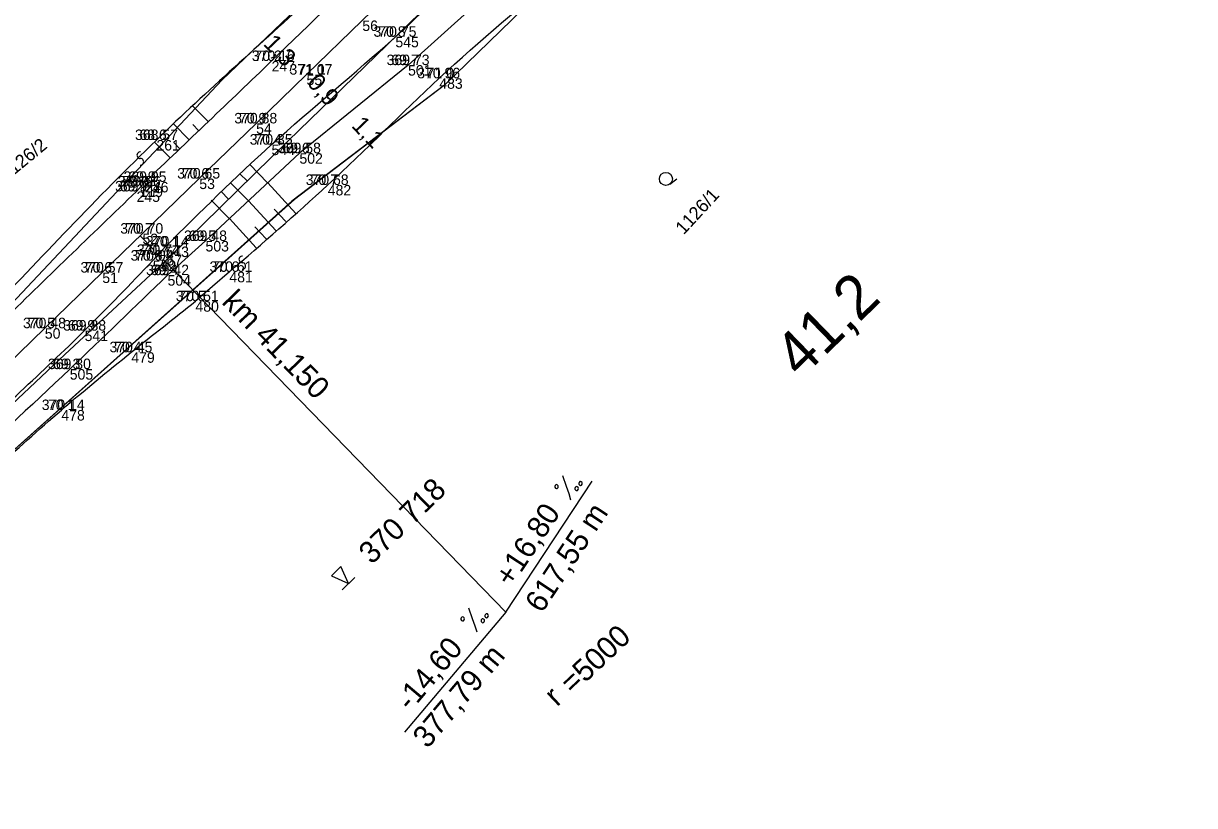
# Model space of a CAD drawing. Extents: x -514509 to -512782, y -1144610 to -1143439.
# Drawn here: x -514392.4 to -514258.5, y -1144519.8 to -1144430.3 of the extents above; entities that cross this region are included whole.
import ezdxf

# ---------------------------------------------------------------- set-up
doc = ezdxf.new("R2010")
doc.units = 0
for name, color, linetype in [('Vrstva 1', 7, 'Continuous'), ('Vrstva 10', 7, 'Continuous'), ('Vrstva 11', 7, 'Continuous'), ('Vrstva 12', 7, 'Continuous'), ('Vrstva 18', 7, 'Continuous'), ('Vrstva 38', 7, 'Continuous'), ('Vrstva 39', 7, 'Continuous'), ('Vrstva 57', 7, 'Continuous'), ('Vrstva 58', 7, 'Continuous'), ('Vrstva 59', 7, 'Continuous'), ('Vrstva 6', 7, 'Continuous'), ('Vrstva 60', 7, 'Continuous'), ('Vrstva 7', 7, 'Continuous'), ('Vrstva 9', 7, 'Continuous')]:
    doc.layers.add(name, color=color, linetype=linetype)

msp = doc.modelspace()

# ---------------------------------------------------------------- linework, layer by layer
at = {"layer": 'Vrstva 1'}
msp.add_lwpolyline([(-514458.154, -1144538.146), (-514438.738, -1144518.384), (-514427.594, -1144508.571), (-514426.453, -1144506.765), (-514425.552, -1144504.497), (-514424.424, -1144503.017), (-514415.468, -1144494.728), (-514412.453, -1144491.947), (-514409.611, -1144489.438), (-514398.599, -1144478.624), (-514395.108, -1144475.147), (-514387.71, -1144468.188), (-514375.731, -1144457.039), (-514362.166, -1144443.724), (-514342.054, -1144424.225), (-514326.327, -1144408.585), (-514312.133, -1144395.198), (-514306.678, -1144390.3), (-514298.862, -1144383.357), (-514285.783, -1144371.722), (-514278.823, -1144367.292), (-514270.113, -1144359.369), (-514262.317, -1144351.754), (-514245.854, -1144335.108)], dxfattribs=at)
at = {"layer": 'Vrstva 10'}
for points in [[(-514499.819, -1144558.314), (-514478.557, -1144543.138), (-514461.519, -1144527.903), (-514460.881, -1144522.921), (-514467.806, -1144507.951), (-514463.437, -1144504.318), (-514455.636, -1144521.761), (-514416.221, -1144483.68), (-514393.167, -1144461.734), (-514369.711, -1144436.746), (-514306.194, -1144376.041), (-514315.59, -1144367.645), (-514315.978, -1144364.474), (-514264.396, -1144333.352), (-514260.011, -1144328.496), (-514252.731, -1144315.601), (-514243.166, -1144315.871), (-514219.401, -1144293.726)], [(-514200.74, -1144295.636), (-514262.452, -1144355.017), (-514268.983, -1144370.755), (-514278.697, -1144366.838), (-514289.275, -1144383.939), (-514344.28, -1144437.349), (-514361.723, -1144450.643), (-514428.349, -1144510.282), (-514450.694, -1144530.929), (-514439.937, -1144548.904), (-514445.489, -1144551.626), (-514469.812, -1144568.673), (-514482.71, -1144578.196)], [(-514200.74, -1144295.636), (-514262.452, -1144355.017), (-514268.983, -1144370.755), (-514278.697, -1144366.838), (-514289.275, -1144383.939), (-514344.28, -1144437.349), (-514361.723, -1144450.643), (-514428.349, -1144510.282), (-514450.694, -1144530.929), (-514439.937, -1144548.904), (-514445.489, -1144551.626), (-514469.812, -1144568.673), (-514482.71, -1144578.196)], [(-514290.188, -1144383.67), (-514289.896, -1144381.564), (-514296.329, -1144386.021), (-514304.22, -1144392.44), (-514311.112, -1144398.986), (-514322.482, -1144410.619), (-514333.737, -1144421.82), (-514348.453, -1144435.067), (-514360.873, -1144445.147), (-514371.608, -1144455.186)], [(-514344.28, -1144437.349), (-514361.453, -1144450.448), (-514428.096, -1144509.984)], [(-514344.28, -1144437.349), (-514361.453, -1144450.448), (-514428.096, -1144509.984)], [(-514371.31, -1144441.531), (-514373.047, -1144439.753)], [(-514373.477, -1144443.606), (-514375.274, -1144441.777)], [(-514372.393, -1144442.568), (-514373.063, -1144441.868)], [(-514375.644, -1144445.681), (-514377.461, -1144443.838)], [(-514374.56, -1144444.643), (-514375.237, -1144443.936)], [(-514366.537, -1144446.449), (-514364.532, -1144448.528)], [(-514367.667, -1144447.517), (-514366.8, -1144448.332)], [(-514378.517, -1144448.432), (-514379.494, -1144449.516)], [(-514369.813, -1144449.525), (-514368.975, -1144450.399)], [(-514368.752, -1144448.521), (-514366.723, -1144450.577)], [(-514361.266, -1144452.036), (-514364.498, -1144448.537)], [(-514370.967, -1144450.529), (-514368.915, -1144452.626)], [(-514363.551, -1144453.979), (-514366.689, -1144450.586)], [(-514362.42, -1144452.954), (-514363.761, -1144451.547)], [(-514365.812, -1144455.987), (-514368.88, -1144452.635)], [(-514364.658, -1144454.962), (-514365.961, -1144453.587)], [(-514376.183, -1144455.825), (-514377.64, -1144457.44)], [(-514371.608, -1144455.186), (-514375.949, -1144459.095)], [(-514368.878, -1144458.719), (-514372.759, -1144462.078)]]:
    msp.add_lwpolyline(points, dxfattribs=at)
for points in [[(-514306.829, -1144376.492), (-514317.483, -1144387.235), (-514328.923, -1144397.462), (-514343.53, -1144412.007), (-514359.325, -1144427.154), (-514377.218, -1144443.639), (-514396.999, -1144463.938), (-514416.449, -1144483.281), (-514432.576, -1144498.996), (-514444.812, -1144511.83)], [(-514376.183, -1144455.825), (-514364.057, -1144444.171), (-514349.904, -1144431.834), (-514337.456, -1144419.763), (-514326.602, -1144408.809), (-514311.923, -1144394.732), (-514302.743, -1144385.771), (-514299.077, -1144382.829), (-514289.887, -1144376.167)], [(-514368.878, -1144458.719), (-514357.635, -1144448.781), (-514344.876, -1144436.577), (-514330.422, -1144424.152), (-514321.75, -1144416.523), (-514317.211, -1144411.172), (-514313.786, -1144406.796), (-514310.617, -1144401.889), (-514304.463, -1144395.826), (-514299.086, -1144391.199), (-514295.236, -1144389.016), (-514292.221, -1144387.032), (-514290.786, -1144385.359), (-514290.188, -1144383.67)], [(-514378.517, -1144448.432), (-514364.053, -1144434.598), (-514350.741, -1144421.741)], [(-514429.726, -1144498.642), (-514413.966, -1144483.334), (-514395.089, -1144464.626), (-514379.494, -1144449.516)], [(-514435.767, -1144512.8), (-514423.489, -1144501.194), (-514412.749, -1144491.482), (-514400.236, -1144479.406), (-514385.434, -1144465.442), (-514377.64, -1144457.44)], [(-514375.949, -1144459.095), (-514387.132, -1144469.854), (-514400.738, -1144482.57), (-514412.845, -1144493.748), (-514424.447, -1144503.796), (-514437.11, -1144515.375), (-514447.371, -1144525.258), (-514459.186, -1144536.848), (-514466.652, -1144544.376), (-514470.691, -1144548.585)], [(-514454.371, -1144534.844), (-514450.606, -1144530.619), (-514444.418, -1144524.718), (-514437.738, -1144518.212), (-514427.828, -1144509.829), (-514420.59, -1144502.963), (-514408.415, -1144492.628), (-514395.794, -1144481.427), (-514388.087, -1144474.529), (-514380.093, -1144467.923), (-514372.759, -1144462.078)]]:
    msp.add_spline(points, degree=3, dxfattribs=at)
at = {"layer": 'Vrstva 12'}
for p, q in [((-514376.604, -1144456.446), (-514377.325, -1144457.139)), ((-514376.618, -1144457.153), (-514377.311, -1144456.432))]:
    msp.add_line(p, q, dxfattribs=at)
at = {"layer": 'Vrstva 18'}
for centre, radius, start, end in [((-514379.067, -1144445.378), 0.376, 84.36247, 270.6736), ((-514379.054, -1144446.131), 0.377, 263.68642, 91.34964), ((-514367.408, -1144457.294), 0.376, 84.36247, 270.6736), ((-514367.395, -1144458.047), 0.377, 263.68642, 91.34964)]:
    msp.add_arc(centre, radius, start, end, dxfattribs=at)
at = {"layer": 'Vrstva 38'}
for points in [[(-514379.062, -1144454.611), (-514377.501, -1144456.208)], [(-514376.434, -1144457.316), (-514337.28, -1144497.672), (-514327.415, -1144482.658)], [(-514337.28, -1144497.672), (-514348.848, -1144511.37)]]:
    msp.add_lwpolyline(points, dxfattribs=at)
at = {"layer": 'Vrstva 39'}
msp.add_line((-514355.978, -1144495.081), (-514354.551, -1144493.68), dxfattribs=at)
for points in [[(-514330.796, -1144482.029), (-514330.386, -1144483.225), (-514330.081, -1144484.083), (-514329.858, -1144484.786)], [(-514328.895, -1144482.811), (-514328.925, -1144482.909), (-514328.928, -1144483.014), (-514328.849, -1144483.089), (-514328.746, -1144483.153), (-514328.636, -1144483.131), (-514328.556, -1144483.024), (-514328.526, -1144482.925), (-514328.549, -1144482.816), (-514328.648, -1144482.727), (-514328.737, -1144482.703), (-514328.804, -1144482.712), (-514328.895, -1144482.811)], [(-514331.643, -1144483.177), (-514331.673, -1144483.276), (-514331.679, -1144483.363), (-514331.598, -1144483.456), (-514331.496, -1144483.503), (-514331.384, -1144483.496), (-514331.304, -1144483.391), (-514331.283, -1144483.284), (-514331.297, -1144483.183), (-514331.388, -1144483.083), (-514331.494, -1144483.062), (-514331.552, -1144483.079), (-514331.643, -1144483.177)], [(-514329.343, -1144483.397), (-514329.373, -1144483.496), (-514329.377, -1144483.6), (-514329.297, -1144483.676), (-514329.194, -1144483.74), (-514329.085, -1144483.717), (-514329.004, -1144483.61), (-514328.974, -1144483.512), (-514328.998, -1144483.403), (-514329.096, -1144483.313), (-514329.185, -1144483.289), (-514329.252, -1144483.298), (-514329.343, -1144483.397)], [(-514357.201, -1144493.479), (-514355.265, -1144494.381), (-514356.13, -1144492.428), (-514357.201, -1144493.479)], [(-514341.527, -1144497.166), (-514341.117, -1144498.362), (-514340.812, -1144499.22), (-514340.589, -1144499.923)], [(-514342.374, -1144498.314), (-514342.404, -1144498.413), (-514342.41, -1144498.5), (-514342.329, -1144498.593), (-514342.227, -1144498.64), (-514342.115, -1144498.633), (-514342.035, -1144498.528), (-514342.014, -1144498.421), (-514342.028, -1144498.32), (-514342.119, -1144498.22), (-514342.225, -1144498.199), (-514342.283, -1144498.216), (-514342.374, -1144498.314)], [(-514340.074, -1144498.534), (-514340.104, -1144498.633), (-514340.108, -1144498.737), (-514340.028, -1144498.813), (-514339.925, -1144498.877), (-514339.816, -1144498.854), (-514339.735, -1144498.747), (-514339.705, -1144498.649), (-514339.729, -1144498.54), (-514339.827, -1144498.45), (-514339.916, -1144498.426), (-514339.983, -1144498.435), (-514340.074, -1144498.534)], [(-514339.626, -1144497.948), (-514339.656, -1144498.046), (-514339.659, -1144498.151), (-514339.58, -1144498.226), (-514339.477, -1144498.29), (-514339.367, -1144498.268), (-514339.287, -1144498.161), (-514339.257, -1144498.062), (-514339.28, -1144497.953), (-514339.379, -1144497.864), (-514339.468, -1144497.84), (-514339.535, -1144497.849), (-514339.626, -1144497.948)]]:
    msp.add_lwpolyline(points, dxfattribs=at)
at = {"layer": 'Vrstva 6'}
msp.add_lwpolyline([(-514395.915, -1144470.927), (-514389.978, -1144465.169), (-514383.411, -1144458.801), (-514378.819, -1144454.348), (-514372.321, -1144448.047), (-514365.819, -1144441.742), (-514360.062, -1144436.158), (-514353.679, -1144429.968), (-514347.481, -1144423.958), (-514342.883, -1144419.499), (-514335.447, -1144412.288), (-514329.785, -1144406.797), (-514323.983, -1144401.171), (-514318.472, -1144395.826), (-514312.921, -1144390.444), (-514308.072, -1144385.742), (-514302.67, -1144380.503), (-514295.811, -1144373.851), (-514289.957, -1144368.174), (-514283.087, -1144361.513), (-514276.536, -1144355.159), (-514270.172, -1144348.988), (-514263.322, -1144342.345), (-514259.456, -1144338.596)], dxfattribs=at)
at = {"layer": 'Vrstva 60'}
for p, q in [((-514349.9, -1144431.83), (-514349.9, -1144431.83)), ((-514364.05, -1144434.6), (-514364.05, -1144434.6)), ((-514360.06, -1144436.16), (-514360.06, -1144436.16)), ((-514348.45, -1144435.07), (-514348.45, -1144435.07)), ((-514344.88, -1144436.58), (-514344.88, -1144436.58)), ((-514365.82, -1144441.74), (-514365.82, -1144441.74)), ((-514377.22, -1144443.64), (-514377.22, -1144443.64)), ((-514364.06, -1144444.17), (-514364.06, -1144444.17)), ((-514360.87, -1144445.15), (-514360.87, -1144445.15)), ((-514372.32, -1144448.05), (-514372.32, -1144448.05)), ((-514379.49, -1144449.52), (-514379.49, -1144449.52)), ((-514379.15, -1144448.95), (-514379.15, -1144448.95)), ((-514378.52, -1144448.43), (-514378.52, -1144448.43)), ((-514357.63, -1144448.78), (-514357.63, -1144448.78)), ((-514378.82, -1144454.35), (-514378.82, -1144454.35)), ((-514376.18, -1144455.83), (-514376.18, -1144455.83)), ((-514371.61, -1144455.19), (-514371.61, -1144455.19)), ((-514377.64, -1144457.44), (-514377.64, -1144457.44)), ((-514376.96, -1144456.79), (-514376.96, -1144456.79)), ((-514383.41, -1144458.8), (-514383.41, -1144458.8)), ((-514368.88, -1144458.72), (-514368.88, -1144458.72)), ((-514375.95, -1144459.1), (-514375.95, -1144459.1)), ((-514372.76, -1144462.08), (-514372.76, -1144462.08)), ((-514389.98, -1144465.17), (-514389.98, -1144465.17)), ((-514385.43, -1144465.44), (-514385.43, -1144465.44)), ((-514380.09, -1144467.92), (-514380.09, -1144467.92)), ((-514387.13, -1144469.85), (-514387.13, -1144469.85)), ((-514388.09, -1144474.53), (-514388.09, -1144474.53))]:
    msp.add_line(p, q, dxfattribs=at)
at = {"layer": 'Vrstva 9'}
msp.add_line((-514318.507, -1144448.688), (-514317.716, -1144448.078), dxfattribs=at)
msp.add_circle((-514318.966, -1144448.094), 0.75, dxfattribs=at)

# ---------------------------------------------------------------- texts
at = {"layer": 'Vrstva 11'}
for s, rotation, p in [('1,3', 313.68914, (-514365.093, -1144432.708)), ('0,9', 311.07631, (-514360.11, -1144437.132)), ('1,1', 313.72931, (-514355.02, -1144442.074))]:
    msp.add_text(s, height=2, rotation=rotation, dxfattribs=at).set_placement(p)
at = {"layer": 'Vrstva 39'}
for s, rotation, p in [('km 41,150', 314.13581, (-514369.859, -1144462.276)), ('370 718', 44.13581, (-514352.601, -1144492.287)), ('+16,80', 56.50027, (-514336.645, -1144494.891)), ('617,55 m', 56.50027, (-514333.16, -1144497.871)), ('=5000', 43.39129, (-514329.628, -1144507.147)), ('-14,60', 49.78845, (-514348.17, -1144509.092)), ('377,79 m', 49.78845, (-514346.219, -1144513.354)), ('r', 43.39129, (-514331.426, -1144508.535))]:
    msp.add_text(s, height=2.5, rotation=rotation, dxfattribs=at).set_placement(p)
at = {"layer": 'Vrstva 57'}
for s, p in [('70 8 ', (-514351.86, -1144431.83)), ('70 2 ', (-514366.01, -1144434.6)), ('69 7 ', (-514350.364, -1144435.07)), ('71 1 ', (-514361.008, -1144436.16)), ('71 0 ', (-514346.318, -1144436.58)), ('70 9 ', (-514367.786, -1144441.74)), ('68 6 ', (-514379.168, -1144443.64)), ('70 4 ', (-514366.02, -1144444.17)), ('69 6 ', (-514362.826, -1144445.15)), ('70 6 ', (-514374.322, -1144448.05)), ('70 0 ', (-514381.176, -1144448.95)), ('69 9 ', (-514380.44, -1144448.43)), ('70 7 ', (-514359.59, -1144448.78)), ('69 9 ', (-514381.41, -1144449.52)), ('70 7 ', (-514380.78, -1144454.35)), ('70 1 ', (-514377.716, -1144455.83)), ('69 5 ', (-514373.524, -1144455.19)), ('70 0 ', (-514379.666, -1144457.44)), ('70 7 ', (-514378.92, -1144456.79)), ('70 6 ', (-514385.412, -1144458.8)), ('70 6 ', (-514370.882, -1144458.72)), ('69 4 ', (-514377.864, -1144459.1)), ('70 5 ', (-514374.72, -1144462.08)), ('70 5 ', (-514391.94, -1144465.17)), ('69 9 ', (-514387.35, -1144465.44)), ('70 4 ', (-514382.05, -1144467.92)), ('69 3 ', (-514389.044, -1144469.85)), ('70 1 ', (-514389.626, -1144474.53))]:
    msp.add_text(s, height=1.2, dxfattribs=at).set_placement(p)
at = {"layer": 'Vrstva 58'}
for s, p in [('370 75', (-514352.398, -1144431.83)), ('370 16', (-514366.318, -1144434.6)), ('369 73', (-514350.902, -1144435.07)), ('371 07', (-514362.01, -1144436.16)), ('370 96', (-514347.407, -1144436.58)), ('370 88', (-514368.318, -1144441.74)), ('368 57', (-514379.666, -1144443.64)), ('370 35', (-514366.558, -1144444.17)), ('369 58', (-514363.322, -1144445.15)), ('370 65', (-514374.844, -1144448.05)), ('369 96', (-514381.631, -1144448.95)), ('369 95', (-514380.976, -1144448.43)), ('370 68', (-514360.154, -1144448.78)), ('369 95', (-514381.946, -1144449.52)), ('370 70', (-514381.358, -1144454.35)), ('370 14', (-514378.424, -1144455.83)), ('369 48', (-514374.062, -1144455.19)), ('370 04', (-514380.178, -1144457.44)), ('370 74', (-514379.458, -1144456.79)), ('370 57', (-514385.908, -1144458.8)), ('370 61', (-514371.148, -1144458.72)), ('369 42', (-514378.402, -1144459.1)), ('370 51', (-514375.004, -1144462.08)), ('370 48', (-514392.478, -1144465.17)), ('369 88', (-514387.882, -1144465.44)), ('370 45', (-514382.588, -1144467.92)), ('369 30', (-514389.622, -1144469.85)), ('370 14', (-514390.334, -1144474.53))]:
    msp.add_text(s, height=1.2, dxfattribs=at).set_placement(p)
at = {"layer": 'Vrstva 59'}
for s, p in [('56', (-514353.68, -1144431.17)), ('545', (-514349.9, -1144433.03)), ('247', (-514364.05, -1144435.8)), ('55', (-514360.06, -1144437.36)), ('501', (-514348.45, -1144436.27)), ('483', (-514344.88, -1144437.78)), ('54', (-514365.82, -1144442.94)), ('261', (-514377.22, -1144444.84)), ('544', (-514364.06, -1144445.37)), ('502', (-514360.87, -1144446.35)), ('53', (-514372.32, -1144449.25)), ('245', (-514379.49, -1144450.72)), ('119', (-514379.15, -1144450.15)), ('246', (-514378.52, -1144449.63)), ('482', (-514357.63, -1144449.98)), ('52', (-514378.82, -1144455.55)), ('543', (-514376.18, -1144457.03)), ('503', (-514371.61, -1144456.39)), ('542', (-514377.64, -1144458.64)), ('767', (-514376.96, -1144457.99)), ('51', (-514383.41, -1144460)), ('481', (-514368.88, -1144459.92)), ('504', (-514375.95, -1144460.3)), ('480', (-514372.76, -1144463.28)), ('50', (-514389.98, -1144466.37)), ('541', (-514385.43, -1144466.64)), ('479', (-514380.09, -1144469.12)), ('505', (-514387.13, -1144471.05)), ('478', (-514388.09, -1144475.73))]:
    msp.add_text(s, height=1.2, dxfattribs=at).set_placement(p)
at = {"layer": 'Vrstva 7'}
msp.add_text('41,2', height=5, rotation=44.11961, dxfattribs=at).set_placement((-514303.548, -1144471.031))
at = {"layer": 'Vrstva 9'}
for s, rotation, p in [('1126/2', 39.42951, (-514394.329, -1144448.365)), ('1126/1', 47.32022, (-514316.924, -1144454.541))]:
    msp.add_text(s, height=1.5, rotation=rotation, dxfattribs=at).set_placement(p)

doc.saveas('drawing.dxf')
